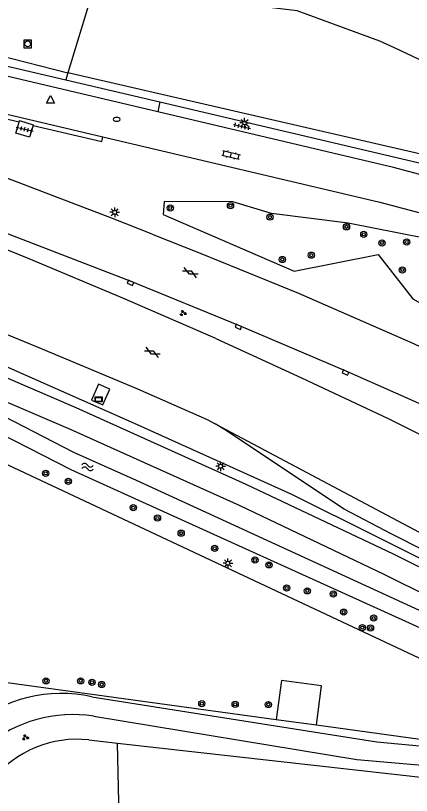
# Model space of a CAD drawing. Extents: x 128999 to 131010, y 395498 to 399007.
# Drawn here: x 130898.8 to 130949.8, y 396589.5 to 396690 of the extents above; entities that cross this region are included whole.
import ezdxf

# ---------------------------------------------------------------- set-up
doc = ezdxf.new("R2010")
doc.units = 0
for name, color, linetype in [('gg-afsc-hekwerk', 7, 'Continuous'), ('gg-knt-onverhard', 7, 'Continuous'), ('gg-knt-verharding', 7, 'Continuous'), ('gg-kntw-bovenkant insteek waterloop', 7, 'Continuous'), ('gt-grn-groengrens', 7, 'Continuous'), ('gt-grn-vlakafsluiter', 7, 'Continuous'), ('gt-grn-weggrens', 7, 'Continuous'), ('gt-symb-boom', 7, 'Continuous'), ('gt-symb-brandkraan', 7, 'Continuous'), ('gt-symb-gesloten verharding', 7, 'Continuous'), ('gt-symb-groenvak', 7, 'Continuous'), ('gt-symb-klinker verharding', 7, 'Continuous'), ('gt-symb-kolk', 7, 'Continuous'), ('gt-symb-lichtmast', 7, 'Continuous'), ('gt-symb-reclamebord', 7, 'Continuous'), ('gt-symb-rioolschacht', 7, 'Continuous'), ('gt-symb-tegel verharding', 7, 'Continuous'), ('gt-symb-waterafsluiter', 7, 'Continuous'), ('gt-symb-watersymbool', 7, 'Continuous')]:
    doc.layers.add(name, color=color, linetype=linetype)

# ---------------------------------------------------------------- blocks, each defined once
blk = doc.blocks.new('gt0-TEG1')
at = {"layer": 'gt-symb-tegel verharding'}
for p, q in [((-1.12, 0), (1.12, 0)), ((-0.9, -0.25), (-0.9, 0.25)), ((-0.45, -0.25), (-0.45, 0.25)), ((0, -0.25), (0, 0.25)), ((0.45, -0.25), (0.45, 0.25)), ((0.9, -0.25), (0.9, 0.25))]:
    blk.add_line(p, q, dxfattribs=at)
blk = doc.blocks.new('gt0-RS')
at = {"layer": 'gt-symb-rioolschacht'}
blk.add_lwpolyline([(-0.5, -0.5), (0.5, -0.5), (0.5, 0.5), (-0.5, 0.5)], close=True, dxfattribs=at)
blk.add_circle((0, 0), 0.375, dxfattribs=at)
blk = doc.blocks.new('gt0-WAFSL')
at = {"layer": 'gt-symb-waterafsluiter'}
for p, q in [((-0.5, -0.33), (0, 0.67)), ((0, 0.67), (0.5, -0.33)), ((0.5, -0.33), (-0.5, -0.33))]:
    blk.add_line(p, q, dxfattribs=at)
blk = doc.blocks.new('gt0-LMAST')
at = {"layer": 'gt-symb-lichtmast'}
for p, q in [((-0.18, 0.17), (-0.45, 0.44)), ((-0.01, 0.25), (-0.01, 0.62)), ((0.17, 0.17), (0.44, 0.44)), ((-0.26, 0), (-0.63, 0)), ((-0.18, -0.18), (-0.45, -0.45)), ((-0.01, -0.25), (-0.01, -0.63)), ((0.44, -0.45), (0.17, -0.18)), ((0.24, 0), (0.62, 0))]:
    blk.add_line(p, q, dxfattribs=at)
blk.add_circle((-0.01, 0), 0.25, dxfattribs=at)
blk = doc.blocks.new('gt0-BR')
at = {"layer": 'gt-symb-brandkraan'}
for centre, radius, start, end in [((-0.24, 0), 0.206, 107.5669, 252.4331), ((0.6, -2.66), 3, 106.892, 107.5669), ((0, -0.69), 0.938, 73.108, 106.892), ((-0.6, -2.66), 3, 72.4331, 73.108), ((0.24, 0), 0.206, 287.567, 72.4331), ((0.6, 2.66), 3, 252.4331, 253.108), ((0, 0.69), 0.938, 253.108, 286.8921), ((-0.6, 2.66), 3, 286.8921, 287.567)]:
    blk.add_arc(centre, radius, start, end, dxfattribs=at)
blk = doc.blocks.new('gt0-BOOM')
at = {"layer": 'gt-symb-boom'}
for radius in [0.4, 0.2]:
    blk.add_circle((0, 0), radius, dxfattribs=at)
blk = doc.blocks.new('gt0-KL1')
at = {"layer": 'gt-symb-klinker verharding'}
for p, q in [((-1.15, 0.3), (1.15, 0.3)), ((-1, -0.3), (-1, 0.3)), ((-0.5, 0.3), (-0.5, 0.45)), ((0, -0.3), (0, 0.3)), ((0.5, 0.3), (0.5, 0.45)), ((1, -0.3), (1, 0.3)), ((-1.15, -0.3), (1.15, -0.3)), ((-0.5, -0.45), (-0.5, -0.3)), ((0.5, -0.45), (0.5, -0.3))]:
    blk.add_line(p, q, dxfattribs=at)
blk = doc.blocks.new('gt0-RBORD')
at = {"layer": 'gt-symb-reclamebord'}
blk.add_lwpolyline([(-0.5, 0.29), (-0.5, -0.29), (0.5, -0.29), (0.5, 0.29), (-0.5, 0.29)], dxfattribs=at)
blk.add_lwpolyline([(-0.42, -0.21), (0.42, -0.21), (0.42, 0.21), (-0.42, 0.21)], close=True, dxfattribs=at)
blk = doc.blocks.new('gt0-GESVH1')
at = {"layer": 'gt-symb-gesloten verharding'}
for p, q in [((-0.99, -0.26), (0.01, 0.24)), ((0.01, -0.26), (-0.99, 0.24)), ((0.01, 0.24), (1.01, -0.26)), ((1.01, 0.24), (0.01, -0.26))]:
    blk.add_line(p, q, dxfattribs=at)
blk = doc.blocks.new('gt0-GRVAK')
at = {"layer": 'gt-symb-groenvak'}
for p, q in [((-0.11, 0.19), (-0.23, 0.24)), ((-0.18, 0.15), (0.09, 0.15)), ((-0.09, 0.21), (-0.16, 0.32)), ((-0.05, 0.21), (-0.05, 0.39)), ((0, 0.21), (0.06, 0.32)), ((0.01, 0.19), (0.13, 0.24)), ((0.26, -0.05), (0.2, 0.06)), ((0.31, -0.05), (0.31, 0.13)), ((0.35, -0.05), (0.41, 0.06)), ((-0.24, -0.23), (-0.36, -0.18)), ((-0.32, -0.26), (-0.05, -0.26)), ((-0.23, -0.21), (-0.29, -0.1)), ((-0.18, -0.2), (-0.18, -0.02)), ((-0.14, -0.21), (-0.07, -0.1)), ((-0.12, -0.23), (0, -0.18)), ((0.24, -0.07), (0.12, -0.02)), ((0.17, -0.11), (0.44, -0.11)), ((0.37, -0.07), (0.49, -0.02))]:
    blk.add_line(p, q, dxfattribs=at)
blk = doc.blocks.new('gt0-KOLK')
at = {"layer": 'gt-symb-kolk'}
blk.add_lwpolyline([(0, 0), (0.38, 0), (0.38, 0.4), (-0.38, 0.4), (-0.38, 0), (0, 0)], dxfattribs=at)
blk = doc.blocks.new('gt0-WA')
at = {"layer": 'gt-symb-watersymbool'}
for centre, start, end in [((-0.32, 0.02), 28.0725, 151.9275), ((0.43, 0.42), 208.0725, 331.9275), ((-0.32, -0.43), 28.0725, 151.9275), ((0.43, -0.03), 208.0725, 331.9275)]:
    blk.add_arc(centre, 0.425, start, end, dxfattribs=at)

msp = doc.modelspace()

# ---------------------------------------------------------------- linework, layer by layer
at = {"layer": 'gg-afsc-hekwerk'}
for p, q in [((130956.6, 396604.44), (130893.29, 396634.18)), ((130887.32, 396605.46), (130932.36, 396599.29)), ((130932.36, 396599.29), (130937.53, 396598.58)), ((130937.53, 396598.58), (130953.83, 396596.35))]:
    msp.add_line(p, q, dxfattribs=at)
msp.add_lwpolyline([(130937.53, 396598.58), (130938.21, 396603.62), (130933.04, 396604.32), (130932.36, 396599.29)], dxfattribs=at)
at = {"layer": 'gg-knt-onverhard'}
for points in [[(130908.6, 396602.21), (130945.31, 396596.4), (130954.94, 396595.51), (130961.86, 396597.89)], [(130908.82, 396599.72), (130942.75, 396594.13), (130963.54, 396592.31)]]:
    msp.add_lwpolyline(points, dxfattribs=at)
for centre, radius, start, end in [((130904.63, 396584.31), 18.33, 77.4869, 129.6687), ((130906.25, 396581.85), 18.06, 81.8111, 128.8351)]:
    msp.add_arc(centre, radius, start, end, dxfattribs=at)
at = {"layer": 'gg-knt-verharding'}
for p, q in [((130895.11, 396684.11), (130905.23, 396681.72)), ((130905.23, 396681.72), (130917.33, 396678.88))]:
    msp.add_line(p, q, dxfattribs=at)
for points in [[(130917.09, 396677.59), (130881.91, 396685.9), (130867.93, 396689.03), (130836.09, 396694.93)], [(130837.44, 396689.91), (130867.65, 396684.38), (130910.01, 396674.37)], [(130916.37, 396661.82), (130911.23, 396663.85), (130898.3, 396668.8), (130885.28, 396673.49), (130868.65, 396679.07), (130852.53, 396684.21), (130842.38, 396687.19)], [(130917.33, 396678.88), (130950.62, 396671.07), (130951.25, 396670.9)], [(130924.59, 396648.37), (130912.56, 396653.6), (130900.52, 396658.65), (130897.74, 396659.77), (130888.44, 396663.35), (130879.04, 396666.74), (130869.29, 396670.19), (130859.84, 396673.45), (130850.37, 396676.56), (130846.56, 396677.71)], [(130950.86, 396669.53), (130947.47, 396670.42), (130917.09, 396677.59)], [(130901.01, 396675.86), (130900.53, 396674.33), (130898.77, 396674.86), (130899.21, 396676.28)], [(130899.21, 396676.28), (130899.27, 396676.47), (130901.03, 396675.93), (130901.01, 396675.86)], [(130910.01, 396674.37), (130945.7, 396665.94), (130981.3, 396656.56), (130985.14, 396655.47), (130988.97, 396654.1), (131000, 396649.88)], [(130837.41, 396670.73), (130850.28, 396666.49), (130864.8, 396661.41), (130877.1, 396656.92), (130889.81, 396652.11), (130902.07, 396647.1), (130914.47, 396641.89), (130923.46, 396637.93), (130924.48, 396637.38)], [(130836.53, 396667.81), (130856.39, 396660.28), (130866.63, 396656.27), (130889.43, 396646.84), (130906.54, 396639.5), (130928.42, 396629.62), (130947.45, 396620.64), (130966.81, 396611.02), (130969.82, 396609.18), (130971.33, 396608.07), (130973.92, 396605.69)], [(130966.41, 396632.73), (130954.16, 396638.51), (130941.36, 396644.18), (130927.55, 396650.08), (130913.64, 396655.75), (130896.67, 396662.26), (130880.73, 396667.94), (130878.64, 396668.65)], [(130916.37, 396661.82), (130922.55, 396659.38), (130935.23, 396654.23), (130949.65, 396647.91), (130956.65, 396644.69), (130971.64, 396637.6), (130986.01, 396630.53), (130996.18, 396625.38)], [(130971.01, 396604.5), (130969.3, 396605.97), (130967.33, 396607.33), (130964.12, 396609.13), (130946.29, 396617.97), (130927.7, 396626.8), (130905.83, 396636.66), (130887.96, 396644.31), (130866.13, 396653.34), (130856.7, 396657.04)], [(130924.59, 396648.37), (130935.62, 396643.32), (130946.79, 396638.07), (130958.02, 396632.46), (130964.65, 396629.05)], [(130908.56, 396640.46), (130910.01, 396639.82), (130910.9, 396641.86), (130909.45, 396642.5), (130908.56, 396640.46)], [(130978.39, 396606.28), (130974.92, 396608.71), (130967.51, 396612.68), (130955.83, 396618.83), (130947.17, 396623.21), (130941.13, 396626.37), (130925.7, 396636.66), (130924.48, 396637.38)]]:
    msp.add_lwpolyline(points, dxfattribs=at)
at = {"layer": 'gg-kntw-bovenkant insteek waterloop'}
for points in [[(130856.49, 396655.46), (130860.05, 396654.17), (130879.14, 396646.4), (130894.62, 396639.73), (130906.24, 396633.75), (130914.28, 396630.14), (130963.4, 396607.56), (130971.04, 396603.66), (130970.22, 396602.34)], [(130970.22, 396602.34), (130905.94, 396631.46), (130894.86, 396637.08)]]:
    msp.add_lwpolyline(points, dxfattribs=at)
at = {"layer": 'gt-grn-groengrens'}
for p, q in [((130908.55, 396692.72), (130905.5, 396682.63)), ((130895.42, 396685.18), (130905.5, 396682.63)), ((130905.5, 396682.63), (130905.23, 396681.72)), ((130951.54, 396672), (130905.5, 396682.63)), ((130908.18, 396596.65), (130911.91, 396596.23)), ((130911.91, 396596.23), (130953.09, 396591.62))]:
    msp.add_line(p, q, dxfattribs=at)
for points in [[(130954.32, 396682.64), (130953.96, 396682.86), (130947.59, 396685.87), (130945.72, 396686.71), (130935.04, 396690.64), (130927.21, 396691.57), (130908.55, 396692.72)], [(130899.21, 396676.28), (130878.41, 396681.14), (130867.49, 396683.72), (130856.07, 396685.81), (130837.33, 396689.33), (130837.44, 396689.91)], [(130901.01, 396675.86), (130909.88, 396673.79), (130910.01, 396674.37)], [(130978.15, 396601.36), (130978.91, 396602.05), (130977.22, 396603.91), (130974.64, 396606.43), (130972.03, 396608.83), (130970.43, 396610.01), (130967.34, 396611.89), (130934.38, 396628.26), (130914.09, 396637.43), (130889.88, 396648.11), (130868.68, 396656.88), (130858.29, 396660.96), (130836.9, 396669.05)], [(130977.4, 396642.86), (130980.16, 396653.04), (130967.28, 396655.44), (130964.69, 396658.72), (130941.61, 396663.27), (130931.75, 396664.49), (130926.76, 396666), (130917.91, 396666.06), (130917.77, 396664.36), (130934.65, 396657.05), (130945.49, 396659.23), (130949.97, 396653.5), (130960.71, 396647.39), (130977.4, 396642.86)]]:
    msp.add_lwpolyline(points, dxfattribs=at)
msp.add_arc((130906.68, 396582.73), 14, 83.8542, 141.0071, dxfattribs=at)
at = {"layer": 'gt-grn-vlakafsluiter'}
msp.add_lwpolyline([(130947.81, 396341.12), (130899.6, 396470.1), (130930.95, 396522.18), (130953, 396547.58), (130921.35, 396561.7), (130912.65, 396561.98), (130911.91, 396596.23)], dxfattribs=at)
at = {"layer": 'gt-grn-weggrens'}
for p, q in [((130917.33, 396678.88), (130917.09, 396677.59)), ((130924.48, 396637.38), (130997.84, 396598.45))]:
    msp.add_line(p, q, dxfattribs=at)

# ---------------------------------------------------------------- block references
at = {"layer": 'gt-symb-boom'}
for p in [(130926.46, 396665.51), (130918.69, 396665.22), (130931.54, 396664.03), (130941.41, 396662.78), (130943.64, 396661.81), (130945.99, 396660.71), (130949.17, 396660.82), (130933.13, 396658.57), (130936.87, 396659.13), (130948.61, 396657.23), (130902.64, 396631.02), (130905.55, 396629.99), (130913.93, 396626.59), (130917.05, 396625.24), (130920.1, 396623.3), (130924.43, 396621.33), (130929.61, 396619.84), (130931.42, 396619.21), (130933.69, 396616.23), (130936.36, 396615.86), (130939.72, 396615.46), (130941.05, 396613.12), (130944.92, 396612.35), (130943.46, 396611.13), (130944.51, 396611.07), (130902.67, 396604.26), (130907.14, 396604.26), (130908.6, 396604.06), (130909.84, 396603.79), (130922.76, 396601.31), (130927.06, 396601.23), (130931.34, 396601.21)]:
    msp.add_blockref('gt0-BOOM', p, dxfattribs=at)
at = {"layer": 'gt-symb-brandkraan'}
msp.add_blockref('gt0-BR', (130911.78, 396676.64), dxfattribs=at)
at = {"layer": 'gt-symb-gesloten verharding'}
for p, rotation in [((130921.26, 396656.9), -26.027198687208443), ((130916.36, 396646.6), -26.02719868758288)]:
    msp.add_blockref('gt0-GESVH1', p, dxfattribs=dict(at, rotation=rotation))
at = {"layer": 'gt-symb-groenvak'}
for p in [(130920.32, 396651.65), (130900, 396596.96)]:
    msp.add_blockref('gt0-GRVAK', p, dxfattribs=at)
at = {"layer": 'gt-symb-klinker verharding', "rotation": -13.299584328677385}
msp.add_blockref('gt0-KL1', (130926.54, 396672.05), dxfattribs=at)
at = {"layer": 'gt-symb-kolk'}
for p, rotation in [((130913.64, 396655.75), 156.92177859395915), ((130927.55, 396650.08), 156.48544332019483), ((130941.36, 396644.18), 156.04914468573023)]:
    msp.add_blockref('gt0-KOLK', p, dxfattribs=dict(at, rotation=rotation))
at = {"layer": 'gt-symb-lichtmast'}
for p in [(130928.28, 396676.19), (130911.54, 396664.65), (130925.19, 396631.92), (130926.13, 396619.42)]:
    msp.add_blockref('gt0-LMAST', p, dxfattribs=at)
at = {"layer": 'gt-symb-reclamebord'}
msp.add_blockref('gt0-RBORD', (130909.45, 396640.54), dxfattribs=at)
at = {"layer": 'gt-symb-rioolschacht'}
msp.add_blockref('gt0-RS', (130900.3, 396686.36), dxfattribs=at)
at = {"layer": 'gt-symb-tegel verharding'}
for p, rotation in [((130899.92, 396675.37), -13.716469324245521), ((130927.94, 396675.72), -13.299584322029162)]:
    msp.add_blockref('gt0-TEG1', p, dxfattribs=dict(at, rotation=rotation))
at = {"layer": 'gt-symb-waterafsluiter'}
msp.add_blockref('gt0-WAFSL', (130903.26, 396679.04), dxfattribs=at)
at = {"layer": 'gt-symb-watersymbool'}
msp.add_blockref('gt0-WA', (130907.97, 396631.83), dxfattribs=at)

doc.saveas('drawing.dxf')
